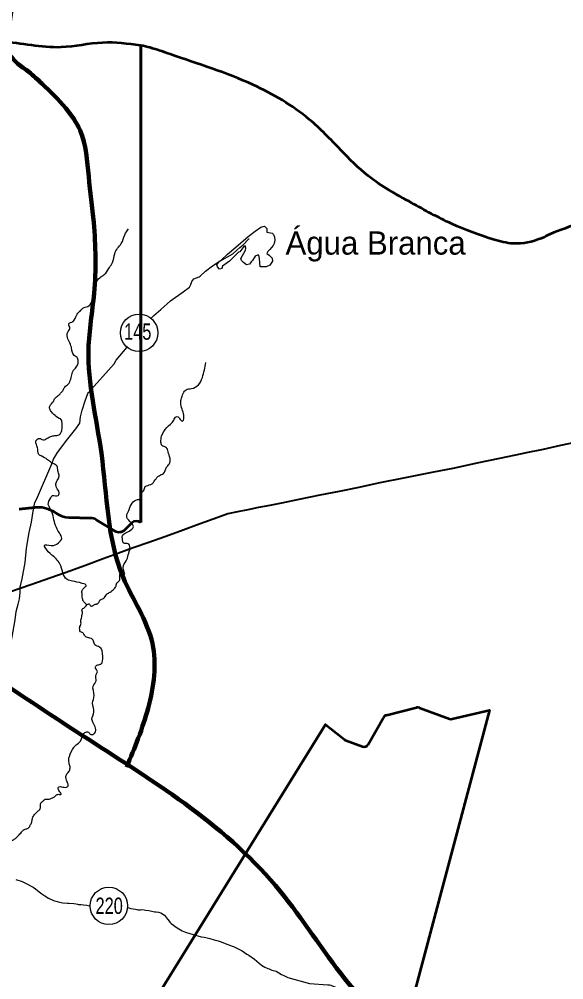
# Model space of a CAD drawing. Extents: x -1643653 to 4543381, y 1624270 to 13878484.
# Drawn here: x 611342 to 623027, y 8960077 to 8980683 of the extents above; entities that cross this region are included whole.
import ezdxf
from ezdxf.enums import TextEntityAlignment as Align

# ---------------------------------------------------------------- set-up
doc = ezdxf.new("R2010")
doc.units = 0
doc.header["$LTSCALE"] = 200
for name, color, linetype, lineweight in [('12', 7, 'Continuous', 25), ('21', 7, 'Continuous', 25), ('24', 7, 'Continuous', 25), ('27', 7, 'Continuous', 13), ('28', 7, 'Continuous', 53), ('48', 7, 'Continuous', 25), ('60', 7, 'Continuous', 13), ('9', 7, 'Continuous', 90)]:
    doc.layers.add(name, color=color, linetype=linetype, lineweight=lineweight)
doc.layers.add('41', color=7, linetype='Continuous')

msp = doc.modelspace()

# ---------------------------------------------------------------- linework, layer by layer
at = {"layer": '12'}
for points in [[(615222.8, 8975168.5), (615339, 8975277.8), (615490.8, 8975390.2), (615612.1, 8975473.5), (615808.6, 8975586), (615925.4, 8975649.3), (616008.4, 8975727.6), (616074.8, 8975783.8), (616145, 8975840), (616263.2, 8975966.3), (616268.5, 8975969.3), (616277.5, 8975970.4)], [(614179.1, 8974275.6), (614232, 8974325.6), (614380.4, 8974459), (614591.6, 8974640.6), (614857, 8974834.3), (614998.5, 8974937.7), (615021.7, 8974991.9), (615045, 8975053), (615091.5, 8975110.2), (615204.3, 8975158.4), (615222.8, 8975168.5)], [(612832.5, 8972676.8), (613380.5, 8973289.6), (613425.9, 8973370.8), (613657.1, 8973648.4)], [(612040.3, 8971143.9), (612075.9, 8971248.3), (612161.5, 8971384.7), (612387.3, 8971680.5), (612554.1, 8971895.1), (612640.6, 8972015.5), (612654.9, 8972153.7), (612690.4, 8972298), (612756.6, 8972498.4), (612812.5, 8972654.7), (612832.5, 8972676.8)], [(611360.5, 8968467.9), (611360.9, 8968494.9), (611366.6, 8968506), (611377.4, 8968558.1), (611408, 8968681.3), (611469.3, 8969025.9), (611498.7, 8969332.5), (611555.6, 8969669.1), (611608.8, 8969893.5), (611644.5, 8970132.9), (611675.2, 8970318.3), (611717, 8970376.4), (612040.3, 8971143.9)], [(610973, 8965953.3), (610994.3, 8966098.6), (611002.5, 8966316), (611033.2, 8966472.2), (611059.2, 8966633.6), (611105, 8966822.9), (611145.7, 8967062.3), (611155.3, 8967247.7), (611194.3, 8967437), (611259.2, 8967798.7), (611279.7, 8967975), (611318.7, 8968135.3), (611346, 8968249.5), (611361.8, 8968386.8), (611360.5, 8968467.9)], [(611269.6, 8962231), (611402.6, 8962182.1), (611435.5, 8962173.2), (611490.1, 8962144.2), (611638.5, 8962063.3), (611691.1, 8962029.4), (611771.1, 8961966.4), (611829.3, 8961918.4), (611889.1, 8961876.4), (611971.1, 8961828.5), (611997.8, 8961813.5), (612050.6, 8961788.6), (612077, 8961777.6), (612125.6, 8961761.6), (612153.7, 8961756.7), (612204.9, 8961738.7), (612281.6, 8961727.8), (612380.1, 8961723), (612410.5, 8961723), (612515.1, 8961715.2), (612566.3, 8961705.2), (612591.9, 8961698.3), (612616.6, 8961694.3), (612643, 8961692.3), (612669.5, 8961691.4), (612719.8, 8961683.5), (612795.6, 8961675.6), (612823.8, 8961668.6), (612864.6, 8961663.8)], [(613672.1, 8961625.4), (613738.4, 8961606.9), (613840.6, 8961591.1), (613866.3, 8961585.1), (613888.9, 8961581.1), (613942.1, 8961579.2), (613971.7, 8961581.3), (614023.1, 8961578.3), (614049.5, 8961572.4), (614124.5, 8961561.5), (614153.6, 8961554.5), (614252.3, 8961537.6), (614280.5, 8961536.7), (614332.5, 8961530.8), (614382, 8961510.8), (614463.3, 8961460.9), (614523.8, 8961379.8), (614532.2, 8961372.8), (614580.2, 8961308.8), (614605.9, 8961280.8), (614728.6, 8961192.9), (614806.5, 8961149.9), (614838.9, 8961123.9), (614908, 8961095), (615024.6, 8961065.1), (615056.6, 8961054.2), (615245.1, 8961000.4), (615313.2, 8960990.5), (615372, 8960976.5), (615403.6, 8960970.6), (615432.5, 8960962.6), (615523, 8960932.7), (615612.4, 8960910.8), (615673, 8960889.9), (615762.6, 8960853), (615820.4, 8960833), (615879.2, 8960814.1), (615910, 8960801.1), (615940.9, 8960791.2), (616125.3, 8960698.3), (616228.1, 8960625.3), (616267.4, 8960608.4), (616387.9, 8960522.4), (616444.1, 8960477.5), (616541.1, 8960393.5), (616575, 8960367.5), (616612, 8960346.5), (616675.8, 8960318.6), (616704.8, 8960308.6), (616763.6, 8960286.7), (616854.8, 8960258.8), (616911.9, 8960228.8), (616972.5, 8960193.8), (617033, 8960160.9), (617107.9, 8960123.1)], [(617107.9, 8960123.1), (617571.3, 8960000.1), (617961.2, 8959971.1), (617997, 8959967.1), (618026, 8959959.2), (618054, 8959949.2), (618114.7, 8959924.2), (618235.7, 8959862.3), (618293.7, 8959838.4), (618327.5, 8959827.4), (618413, 8959804.5), (618473.5, 8959791.6), (618533.2, 8959772.7), (618617.9, 8959748.8), (618652.5, 8959740.8), (618682.4, 8959731.8), (618711.4, 8959723.9), (618803.6, 8959709), (619586.3, 8959511.3)]]:
    msp.add_lwpolyline(points, dxfattribs=at)
at = {"layer": '12', "lineweight": 40}
for points in [[(623749, 8971693.5), (623336.6, 8971616.7), (622957.2, 8971536), (622583.2, 8971453.3), (622220.1, 8971379.6), (622127, 8971357.4)], [(622127, 8971357.4), (621646.3, 8971257.5), (621405.3, 8971207.1)], [(621405.3, 8971207.1), (621164.3, 8971156.6), (620679.5, 8971055.7), (620194.7, 8970957.7), (619622.5, 8970843.7), (619047.4, 8970728.6), (618626.9, 8970634.8), (618210.5, 8970553), (617794.1, 8970471.2), (617379.1, 8970389.4), (616970.9, 8970302.6), (616723.1, 8970254.2)], [(616723.1, 8970254.2), (616475.2, 8970206.7), (616247.5, 8970158.2), (616024, 8970116.8), (615816.8, 8970075.4), (615681.8, 8970025.2), (615145.1, 8969827), (614804, 8969702.3), (614465.5, 8969579.5), (614127, 8969456.8), (613790, 8969340.1), (613461.1, 8969222.4), (613140.4, 8969103.7), (612819.7, 8968986), (612449.8, 8968852.2), (612021.1, 8968699.3), (611592.4, 8968549.4), (611360.5, 8968467.9)], [(611360.5, 8968467.9), (611013.3, 8968346.2), (610681, 8968223.4), (610434.1, 8968141.9), (610250.3, 8968070.5), (610141.5, 8968028.3), (609861, 8967928.7)]]:
    msp.add_lwpolyline(points, dxfattribs=at)
at = {"layer": '21'}
msp.add_lwpolyline([(616255.9, 8976024.9), (616407.9, 8976137.7), (616530.4, 8976221), (616608.8, 8976240.7), (616653, 8976191.6), (616657.9, 8976118.1), (616770.6, 8976093.6), (616800, 8976064.1), (616819.6, 8976005.3), (616824.5, 8975941.5), (616814.7, 8975872.9), (616790.2, 8975828.8), (616721.6, 8975740.5), (616677.5, 8975701.2), (616657.9, 8975657.1), (616706.9, 8975617.9), (616770.6, 8975554.1), (616780.4, 8975495.3), (616716.7, 8975407), (616638.3, 8975367.8), (616559.8, 8975367.8), (616515.7, 8975372.7), (616496.1, 8975549.2), (616481.4, 8975622.8), (616456.9, 8975622.8), (616407.9, 8975603.2), (616349.1, 8975510), (616319.6, 8975480.6), (616304.9, 8975456.1), (616280.4, 8975426.7), (616221.6, 8975411.9), (616153, 8975461), (616113.8, 8975510), (616099, 8975549.2), (616197.1, 8975730.7), (616206.9, 8975769.9), (616187.3, 8975818.9), (616162.8, 8975809.1), (616079.4, 8975696.3), (616045.1, 8975686.5), (615853.9, 8975490.4), (615702, 8975387.4), (615687.3, 8975333.5), (615638.2, 8975323.7), (615594.1, 8975367.8), (615579.4, 8975411.9), (615643.2, 8975495.3), (615677.5, 8975514.9), (615809.8, 8975642.4), (615991.2, 8975789.5)], close=True, dxfattribs=at)
at = {"layer": '24'}
for points in [[(612653, 8974423.1), (612709.6, 8974484.8), (612812.4, 8974520.8), (612910, 8974644.2), (612987.1, 8974870.5), (612997.4, 8975019.7), (613069.4, 8975138), (613167, 8975204.8), (613280.1, 8975359.1), (613341.8, 8975462), (613393.2, 8975652.3), (613454.9, 8975770.6), (613532, 8975868.3), (613609.1, 8976058.6), (613686.2, 8976187.2)], [(612667.9, 8967747.4), (612667.9, 8967790.6), (612680.2, 8967833.7), (612689.4, 8967892.3), (612701.8, 8967938.6), (612692.5, 8967987.9), (612692.5, 8968024.9), (612726.4, 8968049.6), (612775.7, 8968098.9), (612785, 8968114.3), (612741.8, 8968172.9), (612704.8, 8968231.5), (612692.5, 8968339.4), (612692.5, 8968425.8), (612738.8, 8968487.5), (612781.9, 8968533.7), (612694.2, 8968580), (612482.9, 8968630.8), (612373, 8968664.6), (612212.4, 8969002.9), (612043.3, 8969189), (611899.7, 8969349.7), (611882.8, 8969392), (612026.5, 8969392), (612187.1, 8969451.2), (612254.7, 8969544.2), (612204, 8969662.7), (612077.2, 8969984.1), (612026.5, 8970153.2), (611967.3, 8970271.6), (612018, 8970415.4), (612059.6, 8970464.8), (612178.6, 8970464.8), (612198.5, 8970524.3), (612143.9, 8970638.6), (612134, 8970737.9), (612183.6, 8970832.2), (612198.5, 8970901.7), (612173.7, 8970996.1), (612153.8, 8971095.4), (612034.7, 8971169.8), (611950.4, 8971234.4), (611811.4, 8971313.8), (611756.8, 8971358.5), (611742, 8971462.8), (611712.2, 8971557.2), (611702.3, 8971636.6), (611756.8, 8971686.2), (611801.5, 8971686.2), (611829.2, 8971666.8), (611881.3, 8971661.6), (611964.6, 8971705.9), (612040.2, 8971737.1), (612128.7, 8971752.8), (612212, 8971778.8), (612238.1, 8971812.7), (612258.9, 8971872.6), (612264.1, 8971989.9), (612258.9, 8972052.5), (612245.9, 8972091.6), (612199, 8972120.2), (612087, 8972203.6), (612029.7, 8972268.8), (611993.3, 8972341.7), (612000.3, 8972381.2), (612077.3, 8972484.1), (612113.3, 8972556.1), (612180.2, 8972607.5), (612231.6, 8972664.1), (612288.1, 8972725.8), (612318.9, 8972792.7), (612396, 8972854.4), (612426.9, 8972905.8), (612468, 8973024.1), (612498.8, 8973137.3), (612550.2, 8973199), (612601.6, 8973286.4), (612606.8, 8973368.7), (612596.5, 8973409.9), (612524.5, 8973471.6), (612478.3, 8973553.9), (612462.8, 8973646.5), (612370.3, 8973888.2), (612396, 8973991.1), (612432, 8974057.9), (612406.3, 8974140.2), (612416.6, 8974160.8), (612473.1, 8974181.4), (612555.4, 8974299.7), (612622.2, 8974397.4), (612653, 8974423.1)], [(612786.7, 8968107.3), (612801.6, 8968128.4), (612825.4, 8968137.6), (612841.8, 8968141.2), (612849.1, 8968135.7), (612863.8, 8968104.6), (612885.7, 8968091.8), (612907.7, 8968095.5), (612936.9, 8968110.1), (612958.9, 8968126.6), (613002.8, 8968135.7), (613019.2, 8968144.9), (613052.1, 8968168.7), (613075.9, 8968223.6), (613149.1, 8968256.5), (613222.2, 8968346.2), (613291.7, 8968393.7), (613379.5, 8968463.3), (613410.6, 8968499.9), (613419.7, 8968521.8), (613428.9, 8968573.1), (613434.3, 8968587.7), (613492.9, 8968642.6), (613500.2, 8968675.6), (613500.2, 8968774.4), (613520.8, 8968819.7), (613563.5, 8968810.2), (613601.5, 8968781.7), (613573, 8968914.7), (613639.4, 8969062), (613682.2, 8969190.2), (613720.1, 8969337.5), (613710.7, 8969399.2), (613677.4, 8969432.5), (613601.5, 8969437.2), (613577.7, 8969451.5), (613558.7, 8969522.8), (613558.7, 8969603.5), (613644.2, 8969670), (613758.1, 8969741.3), (613791.3, 8969793.5), (613772.4, 8969850.5), (613667.9, 8969964.5), (613648.9, 8970026.3), (613691.7, 8970145), (613767.6, 8970301.8), (613881.6, 8970377.8), (613929, 8970392), (613962.2, 8970444.3), (613976.5, 8970529.8), (614009.7, 8970567.8), (614047.7, 8970658), (614166.4, 8970700.8), (614261.3, 8970800.5), (614342, 8970890.8), (614437, 8970938.3), (614503.4, 8971071.3), (614560.4, 8971137.8), (614584.1, 8971209.1), (614565.1, 8971304.1), (614531.9, 8971432.3), (614503.4, 8971489.3), (614403.7, 8971541.6), (614384.7, 8971608.1), (614399, 8971741.1), (614508.2, 8971921.6), (614660.1, 8972083.1), (614712.3, 8972154.3), (614750.3, 8972154.3), (614793, 8972097.3), (614854.7, 8972064.1), (614873.7, 8972111.6), (614816.7, 8972387.1), (614812, 8972505.8), (614840.4, 8972594.7), (614887.9, 8972703.9), (614973.4, 8972751.4), (615039.8, 8972760.9), (615187, 8972836.9), (615272.4, 8972998.4), (615315.2, 8973159.9), (615348.4, 8973316.7)], [(610437.2, 8962206.7), (610489.2, 8962352.5), (610507, 8962405.6), (610591.1, 8962494.2), (610608.8, 8962534.1), (610569, 8962587.3), (610569, 8962636), (610622.1, 8962671.5), (610723.9, 8962746.8), (610781.5, 8962826.6), (610843.5, 8962831), (610865.6, 8962932.9), (610878.9, 8962999.4), (610927.6, 8963021.5), (610989.6, 8963039.3), (611153.5, 8963052.6), (611237.6, 8963092.4), (611326.2, 8963170.3), (611391.1, 8963243.8), (611437.2, 8963291.6), (611507.3, 8963317.3), (611551.7, 8963341.2), (611579, 8963390.8), (611611.5, 8963460.9), (611625.2, 8963534.4), (611655.9, 8963601), (611737.9, 8963688.2), (611785.7, 8963732.7), (611797.7, 8963804.5), (611808, 8963871.1), (611830.2, 8963895.1), (611896.8, 8963948.1), (611919, 8963954.9), (611970.2, 8963951.5), (612038.6, 8963975.4), (612098.4, 8964004.5), (612127.4, 8964033.5), (612190.6, 8964055.8), (612224.8, 8964050.6), (612238.5, 8964052.3), (612240.2, 8964069.4), (612206, 8964115.6), (612185.5, 8964161.7), (612177, 8964187.4), (612183.8, 8964207.9), (612226.5, 8964221.6), (612276, 8964211.3), (612310.2, 8964206.2), (612354.6, 8964207.9), (612385.4, 8964225), (612393.9, 8964254), (612385.4, 8964289.9), (612343.5, 8964423.3), (612364, 8964491.7), (612418.7, 8964560.1), (612432.3, 8964642.1), (612411.8, 8964731), (612405, 8964792.5), (612418.7, 8964867.8), (612514.3, 8965059.2), (612562.2, 8965113.9), (612657.8, 8965196), (612753.5, 8965380.6), (612828.7, 8965387.4), (612876.5, 8965339.6), (612965.4, 8965373.7), (612931.2, 8965585.7), (612903.9, 8965667.8), (612944.9, 8965818.2), (612917.5, 8966009.7), (612951.7, 8966173.8), (612931.2, 8966378.9), (612992.7, 8966488.3), (612992.7, 8966625.1), (613020, 8966679.8), (612979, 8966789.2), (613026.9, 8966830.2), (613095.2, 8966850.7), (613136.2, 8967014.8), (613067.9, 8967213.1), (612965.4, 8967261), (612938, 8967343), (612883.4, 8967397.7), (612787.7, 8967425.1), (612753.5, 8967452.4), (612705.7, 8967520.8), (612658.6, 8967543.9), (612640.1, 8967590.1), (612640.1, 8967642.6), (612667.9, 8967707.3), (612667.9, 8967747.4)]]:
    msp.add_spline(points, degree=3, dxfattribs=at)
at = {"layer": '27'}
for points in [[(601221.6, 8978295.4), (601225.9, 8978295.2), (602040.5, 8978228.3), (602729, 8978352.6), (603098.3, 8978363.8), (603826.1, 8978691.5), (605382.2, 8979104.7), (606925.6, 8979530.7), (607614.7, 8979782.2), (608494.2, 8979905.8), (609628.7, 8980104.6), (610966.5, 8980200.8), (612239.3, 8980081.1), (613131.4, 8980179.2), (613948.8, 8980121)], [(613948.8, 8980121), (614149.6, 8980073.3), (614581.8, 8979931.6), (616361, 8979275.7), (617566.6, 8978533.2), (618237.8, 8977881.9), (618833.2, 8977319.9), (619759.6, 8976743.8), (620623, 8976295.2), (621512.5, 8975960.9), (621945, 8975870.1), (622544.2, 8975982.1), (622735.8, 8976070.3), (623374, 8976322), (623974.5, 8976675.6), (624627.1, 8977219.8), (625050.7, 8977803), (625410.5, 8978361.1), (625972.2, 8978587.6), (626239.9, 8978637.4), (628239.2, 8978616.5), (628372, 8978627.3)]]:
    msp.add_spline(points, degree=3, dxfattribs=at)
at = {"layer": '28'}
for p, q in [((613948.7, 8969883.2), (613948.7, 8980120.9)), ((611342.5, 8970171.8), (611676.3, 8970207.3)), ((611676.3, 8970207.3), (611342.5, 8970171.8)), ((612075.1, 8970120.8), (612169.1, 8970065.4)), ((612169.1, 8970065.4), (612075.1, 8970120.8)), ((612408.7, 8969996.3), (612870.4, 8969982.9)), ((612870.4, 8969982.9), (612408.7, 8969996.3)), ((612992.2, 8969947.1), (613386.2, 8969709.5)), ((613386.2, 8969709.5), (612992.2, 8969947.1)), ((613618.1, 8969737.2), (613758.7, 8969876.6)), ((613758.7, 8969876.6), (613618.1, 8969737.2)), ((621434.1, 8965861.3), (618257.6, 8953925.9)), ((619220.9, 8965753.9), (619869, 8965917.2)), ((619220.9, 8965753.9), (619869, 8965917.2)), ((619927.8, 8965914.1), (620574.7, 8965677)), ((619927.8, 8965914.1), (620574.7, 8965677)), ((620631.9, 8965673.6), (621434.1, 8965861.3)), ((618829.8, 8965123.2), (619158.2, 8965706)), ((618829.8, 8965123.2), (619158.2, 8965706)), ((618356.7, 8965212), (618707.1, 8965078.8)), ((618356.7, 8965212), (618707.1, 8965078.8))]:
    msp.add_line(p, q, dxfattribs=at)
for points in [[(613948.8, 8980121), (613948.7, 8980120.9), (613948.7, 8969883.2)], [(620631.9, 8965673.6), (621434.1, 8965861.3), (618257.6, 8953925.9), (618257.6, 8953925.9)], [(612430.1, 8956693.8), (617911.2, 8965554.7), (618251.3, 8965287.2), (618322.3, 8965231.4)], [(612430.2, 8956693.8), (617911.2, 8965554.7), (618251.3, 8965287.2), (618322.3, 8965231.4)]]:
    msp.add_lwpolyline(points, dxfattribs=at)
for centre, radius, start, end in [((611744.9, 8969560.9), 650, 59.47029, 96.06492), ((611744.9, 8969560.9), 650, 59.47029, 96.06492), ((612423.1, 8970496.1), 500, 239.47029, 268.34098), ((612423.1, 8970496.1), 500, 239.47029, 268.34098), ((612863.1, 8969733), 250, 58.905, 88.34098), ((612863.1, 8969733), 250, 58.905, 88.34098), ((613857.3, 8969777.2), 140, 49.20383, 134.75339), ((613857.3, 8969777.2), 140, 49.20383, 134.75339), ((613484.4, 8969872.2), 190, 238.905, 314.75339), ((613484.4, 8969872.2), 190, 238.905, 314.75339), ((619245.3, 8965657), 100, 104.14129, 150.60262), ((619245.3, 8965657), 100, 104.14129, 150.60262), ((619893.4, 8965820.2), 100, 69.87097, 104.14129), ((619893.4, 8965820.2), 100, 69.87097, 104.14129), ((620609.1, 8965770.9), 100, 249.87097, 283.17463), ((620609.1, 8965770.9), 100, 249.87097, 283.17463), ((618403.3, 8965334.4), 131, 231.82651, 249.1896), ((618403.3, 8965334.4), 131, 231.82651, 249.1896), ((618742.6, 8965172.3), 100, 249.1896, 330.60262), ((618742.6, 8965172.3), 100, 249.1896, 330.60262)]:
    msp.add_arc(centre, radius, start, end, dxfattribs=at)
for points in [[(613948.8, 8980121), (613131.4, 8980179.2), (612239.3, 8980081.1), (610966.5, 8980200.8), (609628.7, 8980104.6), (608494.2, 8979905.8), (607614.7, 8979782.2), (606925.6, 8979530.7), (605382.2, 8979104.7), (603826.1, 8978691.5), (603098.3, 8978363.8), (602729, 8978352.6), (602040.5, 8978228.3), (601225.9, 8978295.2), (601221.6, 8978295.4)], [(628372, 8978627.3), (628239.2, 8978616.5), (626239.9, 8978637.4), (625972.2, 8978587.6), (625410.5, 8978361.1), (625050.7, 8977803), (624627.1, 8977219.8), (623974.5, 8976675.6), (623374, 8976322), (622735.8, 8976070.3), (622544.2, 8975982.1), (621945, 8975870.1), (621512.5, 8975960.9), (620623, 8976295.2), (619759.6, 8976743.8), (618833.2, 8977319.9), (618237.8, 8977881.9), (617566.6, 8978533.2), (616361, 8979275.7), (614581.8, 8979931.6), (614149.6, 8980073.3), (613948.8, 8980121)]]:
    msp.add_spline(points, degree=3, dxfattribs=at)
at = {"layer": '48'}
for centre in [(613915.8, 8973955.5), (613266.4, 8961662.9)]:
    msp.add_circle(centre, 401.3, dxfattribs=at)
at = {"layer": '60', "lineweight": 25}
msp.add_spline([(814781, 9009175.5), (814787.2, 9009173.4), (814796.9, 9009173.4), (814799.4, 9009172.4), (814805.1, 9009174.5), (814805.6, 9009176.5), (814811.7, 9009179.5), (814811.7, 9009179.5), (814801.5, 9009181), (814790.7, 9009181.5), (814784.1, 9009183.1), (814777.4, 9009185.1), (814778.4, 9009175.5)], degree=3, dxfattribs=at)
at = {"layer": '9'}
for points in [[(607019.9, 8987628.8), (608117.9, 8987072.5), (609319, 8986220.3), (609831, 8985717.6), (610444.6, 8985240.9), (611083, 8984865.7), (611314.6, 8984437), (611367.4, 8984108.2), (611371.5, 8983424.7), (611351.3, 8982538.5), (611228.8, 8981727.5), (611158.3, 8980739.6), (611137.7, 8979929.4), (611547.1, 8979552.5), (611828.5, 8979301.3), (612340.6, 8978773.3), (612648.8, 8978294.5), (612832.8, 8977308.5), (612940.5, 8976321.9), (612949.5, 8974803), (612829.3, 8973612.2), (613105.4, 8971372.7), (613572.8, 8968712.3), (614200.8, 8967292.3), (614110, 8965907), (613645.9, 8964639.4)], [(592698.5, 8977198.4), (599903.5, 8973292.7), (608459.2, 8968138.2), (612674.8, 8965332.6), (616842, 8962096.4), (620005, 8958671.2), (621134, 8957974.7), (621473.4, 8956805.3), (621586.2, 8956597.5)]]:
    msp.add_spline(points, degree=3, dxfattribs=at)

# ---------------------------------------------------------------- texts
at = {"layer": '41'}
msp.add_text('Água Branca', height=500, dxfattribs=at).set_placement((617056.5, 8975633.4))
at = {"layer": '48', "width": 0.75}
for s, p in [('145', (613885.7, 8973806.7)), ('220', (613273, 8961489.6))]:
    msp.add_text(s, height=350, dxfattribs=at).set_placement(p, align=Align.CENTER)

doc.saveas('drawing.dxf')
